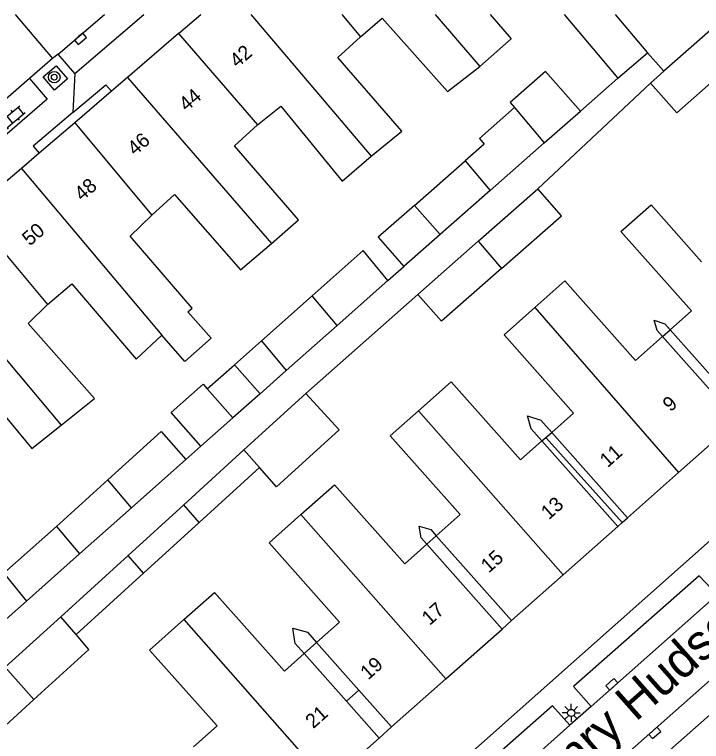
# Model space of a CAD drawing. Extents: x 132994 to 136000, y 393499 to 395512.
# Drawn here: x 133915.7 to 133963.5, y 395449.4 to 395500 of the extents above; entities that cross this region are included whole.
import ezdxf

# ---------------------------------------------------------------- set-up
doc = ezdxf.new("R2010")
doc.units = 0
for name, color, linetype in [('gg-afsc-erfafscheiding', 7, 'Continuous'), ('gg-anno-huisnummerreeks BGT', 7, 'Continuous'), ('gg-anno-openbare ruimte label', 7, 'Continuous'), ('gg-bbg-gedigitaliseerde bebouwing', 7, 'Continuous'), ('gg-bbg-gedigitaliseerde bebouwing onder overbouw', 7, 'Continuous'), ('gg-bbg-gedigitaliseerde bijgebouw', 7, 'Continuous'), ('gg-bbg-gedigitaliseerde overbouw', 7, 'Continuous'), ('gg-bbg-hoofdgebouw', 7, 'Continuous'), ('gg-bbg-luifel en loopbrug', 7, 'Continuous'), ('gg-bbg-pand overbouw', 7, 'Continuous'), ('gg-bbg-tussenscheiding', 7, 'Continuous'), ('gg-bbg-tussenscheiding niveau 01', 7, 'Continuous'), ('gg-knt-verharding', 7, 'Continuous'), ('gg-knt-verharding nz', 7, 'Continuous'), ('gt-grn-weggrens', 7, 'Continuous'), ('gt-symb-boom', 7, 'Continuous'), ('gt-symb-klinker verharding', 7, 'Continuous'), ('gt-symb-kolk', 7, 'Continuous'), ('gt-symb-lichtmast', 7, 'Continuous')]:
    doc.layers.add(name, color=color, linetype=linetype)

# ---------------------------------------------------------------- blocks, each defined once
blk = doc.blocks.new('gt0-BOOM')
at = {"layer": 'gt-symb-boom'}
for radius in [0.4, 0.2]:
    blk.add_circle((0, 0), radius, dxfattribs=at)
blk = doc.blocks.new('gt0-KOLK')
at = {"layer": 'gt-symb-kolk'}
blk.add_lwpolyline([(0, 0), (0.375, 0), (0.375, 0.4), (-0.375, 0.4), (-0.375, 0), (0, 0)], dxfattribs=at)
blk = doc.blocks.new('gt0-KL1')
at = {"layer": 'gt-symb-klinker verharding'}
for p, q in [((-1.15, 0.3), (1.15, 0.3)), ((-1, -0.3), (-1, 0.3)), ((-0.5, 0.3), (-0.5, 0.45)), ((0, -0.3), (0, 0.3)), ((0.5, 0.3), (0.5, 0.45)), ((1, -0.3), (1, 0.3)), ((-1.15, -0.3), (1.15, -0.3)), ((-0.5, -0.45), (-0.5, -0.3)), ((0.5, -0.45), (0.5, -0.3))]:
    blk.add_line(p, q, dxfattribs=at)
blk = doc.blocks.new('gt0-LMAST')
at = {"layer": 'gt-symb-lichtmast'}
for p, q in [((-0.005, 0.246), (-0.005, 0.621)), ((-0.182, 0.173), (-0.447, 0.438)), ((0.172, 0.173), (0.437, 0.438)), ((-0.255, -0.004), (-0.63, -0.004)), ((-0.182, -0.181), (-0.447, -0.446)), ((-0.005, -0.254), (-0.005, -0.629)), ((0.437, -0.446), (0.172, -0.181)), ((0.245, -0.004), (0.62, -0.004))]:
    blk.add_line(p, q, dxfattribs=at)
blk.add_circle((-0.005, -0.004), 0.25, dxfattribs=at)

msp = doc.modelspace()

# ---------------------------------------------------------------- linework, layer by layer
at = {"layer": 'gg-afsc-erfafscheiding'}
for p, q in [((133959.733, 395497.332), (133960.87, 395496.051)), ((133955.062, 395493.281), (133957.653, 395495.58)), ((133959.929, 395495.22), (133952.092, 395487.864)), ((133941.673, 395481.495), (133942.772, 395482.47)), ((133943.746, 395480.522), (133935.966, 395473.62)), ((133927.612, 395469.02), (133928.661, 395469.95)), ((133916.518, 395459.177), (133913.096, 395456.141))]:
    msp.add_line(p, q, dxfattribs=at)
for points in [[(133960.762, 395477.589), (133960.395, 395478.003), (133960.198, 395478.72), (133960.929, 395478.478), (133961.297, 395478.063)], [(133952.386, 395470.316), (133951.633, 395471.165), (133951.384, 395472.071), (133952.31, 395471.766), (133953.063, 395470.917)], [(133944.365, 395463.131), (133943.975, 395463.571), (133943.849, 395464.386), (133944.642, 395464.162), (133945.032, 395463.723)], [(133935.839, 395455.523), (133935.212, 395456.229), (133935.051, 395457.278), (133936.08, 395456.999), (133936.707, 395456.293)]]:
    msp.add_lwpolyline(points, dxfattribs=at)
at = {"layer": 'gg-bbg-gedigitaliseerde bebouwing'}
for p, q in [((133953.93, 395500), (133957.653, 395495.58)), ((133957.487, 395500), (133959.733, 395497.332)), ((133957.653, 395495.58), (133959.733, 395497.332))]:
    msp.add_line(p, q, dxfattribs=at)
for points in [[(133948.788, 395500), (133950.248, 395498.303), (133948.07, 395496.388)], [(133939.751, 395498.453), (133941.278, 395499.739), (133945.816, 395494.648), (133948.07, 395496.388)], [(133940.507, 395490.137), (133942.636, 395491.876), (133938.174, 395497.017), (133939.751, 395498.453)], [(133932.59, 395492.329), (133934.218, 395493.614), (133938.479, 395488.397), (133940.507, 395490.137)], [(133933.563, 395484.073), (133935.45, 395485.701), (133930.988, 395490.867), (133932.59, 395492.329)], [(133925.254, 395486.028), (133926.831, 395487.464), (133931.419, 395482.223), (133933.563, 395484.073)], [(133961.297, 395478.063), (133962.778, 395479.377), (133957.88, 395484.897), (133959.976, 395486.756), (133961.213, 395485.362), (133963.49, 395482.796)], [(133927.755, 395479.299), (133928.038, 395479.55), (133923.727, 395484.566), (133925.254, 395486.028)], [(133951.89, 395479.599), (133953.985, 395481.458), (133958.891, 395475.929), (133960.762, 395477.589)], [(133917.992, 395479.827), (133919.67, 395481.264), (133924.158, 395476.022), (133925.935, 395477.685)], [(133918.934, 395471.424), (133921.254, 395473.276), (133916.641, 395478.492), (133917.992, 395479.827)], [(133927.755, 395479.299), (133929.368, 395477.465), (133927.542, 395475.859), (133925.935, 395477.685)], [(133953.063, 395470.917), (133954.573, 395472.256), (133949.746, 395477.697), (133951.89, 395479.599)], [(133910.832, 395473.476), (133912.56, 395475.014), (133916.897, 395469.797), (133918.934, 395471.424)], [(133943.788, 395472.418), (133946.068, 395474.441), (133950.898, 395468.996), (133952.386, 395470.316)], [(133945.032, 395463.723), (133946.697, 395465.2), (133941.832, 395470.683), (133943.788, 395472.418)], [(133935.618, 395465.193), (133937.961, 395467.271), (133942.837, 395461.775), (133944.365, 395463.131)], [(133936.707, 395456.293), (133938.305, 395457.71), (133933.407, 395463.231), (133935.618, 395465.193)], [(133927.478, 395457.882), (133929.61, 395459.773), (133934.464, 395454.302), (133935.839, 395455.523)], [(133928.133, 395449.023), (133929.779, 395450.483), (133925.092, 395455.765), (133927.478, 395457.882)]]:
    msp.add_lwpolyline(points, dxfattribs=at)
at = {"layer": 'gg-bbg-gedigitaliseerde bebouwing onder overbouw'}
for p, q in [((133966.492, 395472.206), (133961.297, 395478.063)), ((133965.958, 395471.732), (133960.762, 395477.589)), ((133958.337, 395464.971), (133953.063, 395470.917)), ((133957.66, 395464.37), (133952.386, 395470.316)), ((133950.272, 395457.815), (133945.032, 395463.723)), ((133944.365, 395463.131), (133949.609, 395457.227)), ((133939.644, 395452.981), (133936.707, 395456.293)), ((133938.776, 395452.211), (133935.839, 395455.523)), ((133941.925, 395450.41), (133939.644, 395452.981)), ((133941.057, 395449.64), (133938.776, 395452.211))]:
    msp.add_line(p, q, dxfattribs=at)
at = {"layer": 'gg-bbg-gedigitaliseerde bijgebouw'}
for p, q in [((133964.113, 395498.916), (133960.87, 395496.051)), ((133960.87, 395496.051), (133959.929, 395495.22)), ((133952.546, 395491.068), (133955.062, 395493.281)), ((133952.546, 395491.068), (133948.773, 395487.749)), ((133943.522, 395486.716), (133947.037, 395489.808)), ((133947.948, 395484.219), (133952.092, 395487.864)), ((133948.773, 395487.749), (133945.303, 395484.696)), ((133945.303, 395484.696), (133942.772, 395482.47)), ((133943.746, 395480.522), (133947.948, 395484.219)), ((133938.131, 395478.355), (133941.673, 395481.495)), ((133936.403, 395480.427), (133932.867, 395477.289)), ((133934.588, 395475.215), (133938.131, 395478.355)), ((133932.867, 395477.289), (133934.588, 395475.215)), ((133929.103, 395473.949), (133930.985, 395475.619)), ((133930.985, 395475.619), (133932.774, 395473.603)), ((133932.774, 395473.603), (133930.882, 395471.921)), ((133931.653, 395469.692), (133935.966, 395473.62)), ((133928.661, 395469.95), (133930.882, 395471.921)), ((133927.471, 395465.882), (133931.653, 395469.692)), ((133923.83, 395465.665), (133927.612, 395469.02)), ((133932.733, 395468.467), (133928.544, 395464.651)), ((133922.179, 395467.607), (133918.606, 395464.353)), ((133920.219, 395462.461), (133923.83, 395465.665)), ((133923.597, 395462.354), (133927.471, 395465.882)), ((133928.544, 395464.651), (133924.668, 395461.121)), ((133916.518, 395459.177), (133920.219, 395462.461)), ((133918.905, 395458.08), (133923.597, 395462.354)), ((133924.668, 395461.121), (133919.972, 395456.844)), ((133915.049, 395454.568), (133918.905, 395458.08)), ((133917.041, 395452.323), (133911.658, 395447.42))]:
    msp.add_line(p, q, dxfattribs=at)
for points in [[(133959.929, 395495.22), (133961.76, 395493.147), (133965.926, 395496.827)], [(133955.062, 395493.281), (133952.637, 395496.039), (133950.173, 395493.872), (133950.483, 395493.519)], [(133950.483, 395493.519), (133948.031, 395491.362), (133948.368, 395490.979), (133947.037, 395489.808)], [(133949.561, 395482.327), (133953.734, 395485.998), (133952.092, 395487.864)], [(133943.522, 395486.716), (133940.994, 395484.492), (133942.772, 395482.47)], [(133941.673, 395481.495), (133939.939, 395483.564), (133936.403, 395480.427)], [(133949.561, 395482.327), (133945.388, 395478.656), (133943.746, 395480.522)], [(133928.661, 395469.95), (133926.594, 395472.307), (133928.826, 395474.265), (133929.103, 395473.949)], [(133935.966, 395473.62), (133938.268, 395471.093), (133933.914, 395467.127), (133932.733, 395468.467)], [(133922.179, 395467.607), (133925.887, 395470.985), (133927.612, 395469.02)], [(133918.606, 395464.353), (133914.945, 395461.104), (133916.518, 395459.177)], [(133917.041, 395452.323), (133920.867, 395455.808), (133919.972, 395456.844)]]:
    msp.add_lwpolyline(points, dxfattribs=at)
at = {"layer": 'gg-bbg-gedigitaliseerde overbouw'}
for p, q in [((133960.762, 395477.589), (133961.297, 395478.063)), ((133952.656, 395470.556), (133953.063, 395470.917)), ((133952.386, 395470.316), (133952.656, 395470.556)), ((133944.365, 395463.131), (133945.032, 395463.723)), ((133935.839, 395455.523), (133936.707, 395456.293))]:
    msp.add_line(p, q, dxfattribs=at)
at = {"layer": 'gg-bbg-hoofdgebouw'}
for p, q in [((133927.106, 395498.672), (133928.653, 395500)), ((133927.106, 395498.672), (133923.552, 395495.621)), ((133923.552, 395495.621), (133922.434, 395494.661)), ((133922.434, 395494.661), (133919.881, 395492.47)), ((133919.881, 395492.47), (133917.406, 395490.346)), ((133917.406, 395490.346), (133916.18, 395489.294)), ((133916.18, 395489.294), (133914.929, 395488.22)), ((133961.885, 395468.118), (133965.958, 395471.732)), ((133958.337, 395464.971), (133961.885, 395468.118)), ((133953.856, 395460.995), (133957.66, 395464.37)), ((133950.272, 395457.815), (133953.856, 395460.995)), ((133945.696, 395453.755), (133949.609, 395457.227)), ((133941.925, 395450.41), (133945.696, 395453.755)), ((133937.511, 395446.493), (133941.057, 395449.64))]:
    msp.add_line(p, q, dxfattribs=at)
at = {"layer": 'gg-bbg-luifel en loopbrug'}
for p, q in [((133930.985, 395475.619), (133932.867, 395477.289)), ((133932.774, 395473.603), (133934.588, 395475.215))]:
    msp.add_line(p, q, dxfattribs=at)
at = {"layer": 'gg-bbg-pand overbouw'}
for p, q in [((133957.66, 395464.37), (133957.968, 395464.643)), ((133957.968, 395464.643), (133958.337, 395464.971)), ((133949.609, 395457.227), (133950.272, 395457.815)), ((133941.925, 395450.41), (133941.057, 395449.64))]:
    msp.add_line(p, q, dxfattribs=at)
at = {"layer": 'gg-bbg-tussenscheiding'}
for p, q in [((133932.134, 395500), (133940.507, 395490.137)), ((133938.467, 395500), (133939.751, 395498.453)), ((133944.95, 395500), (133948.07, 395496.388)), ((133927.106, 395498.672), (133932.59, 395492.329)), ((133923.552, 395495.621), (133933.563, 395484.073)), ((133950.483, 395493.519), (133952.546, 395491.068)), ((133919.881, 395492.47), (133925.254, 395486.028)), ((133947.037, 395489.808), (133948.773, 395487.749)), ((133916.18, 395489.294), (133925.935, 395477.685)), ((133943.522, 395486.716), (133945.303, 395484.696)), ((133912.607, 395486.227), (133917.992, 395479.827)), ((133947.948, 395484.219), (133949.561, 395482.327)), ((133909.057, 395483.18), (133918.934, 395471.424)), ((133938.131, 395478.355), (133936.403, 395480.427)), ((133951.89, 395479.599), (133961.885, 395468.118)), ((133929.103, 395473.949), (133930.882, 395471.921)), ((133943.788, 395472.418), (133953.856, 395460.995)), ((133932.733, 395468.467), (133931.653, 395469.692)), ((133923.83, 395465.665), (133922.179, 395467.607)), ((133928.544, 395464.651), (133927.471, 395465.882)), ((133935.618, 395465.193), (133945.696, 395453.755)), ((133918.606, 395464.353), (133920.219, 395462.461)), ((133924.668, 395461.121), (133923.597, 395462.354)), ((133919.972, 395456.844), (133918.905, 395458.08)), ((133927.478, 395457.882), (133937.511, 395446.493)), ((133917.041, 395452.323), (133915.049, 395454.568))]:
    msp.add_line(p, q, dxfattribs=at)
at = {"layer": 'gg-bbg-tussenscheiding niveau 01'}
for p, q in [((133952.656, 395470.556), (133957.968, 395464.643)), ((133938.776, 395452.211), (133939.644, 395452.981))]:
    msp.add_line(p, q, dxfattribs=at)
at = {"layer": 'gg-knt-verharding'}
for p, q in [((133915.728, 395500), (133918.336, 395496.936)), ((133919.876, 395495.907), (133924.698, 395500)), ((133918.728, 395497.253), (133918.336, 395496.936)), ((133919.876, 395495.907), (133918.728, 395497.253)), ((133918.336, 395496.936), (133916.732, 395495.539)), ((133916.732, 395495.539), (133912.193, 395491.586)), ((133955.803, 395451.836), (133954.334, 395450.536))]:
    msp.add_line(p, q, dxfattribs=at)
for points in [[(133917.689, 395495.664), (133918.582, 395496.44), (133919.374, 395495.521), (133918.481, 395494.745), (133917.689, 395495.664)], [(133916.732, 395495.539), (133917.97, 395494.118), (133913.419, 395490.178), (133912.193, 395491.586)], [(133919.752, 395493.18), (133922.043, 395495.116), (133922.434, 395494.661)], [(133919.752, 395493.18), (133916.982, 395490.839), (133917.406, 395490.346)], [(133973.38, 395471.66), (133937.03, 395439.35), (133936.85, 395439.62)], [(133974.359, 395462.757), (133975.509, 395461.374), (133947.242, 395436.401), (133946.075, 395437.746)], [(133964.584, 395459.604), (133963.332, 395460.927), (133954.585, 395453.225), (133955.803, 395451.836)], [(133954.334, 395450.536), (133953.123, 395451.87), (133942.147, 395442.209), (133943.367, 395440.834)]]:
    msp.add_lwpolyline(points, dxfattribs=at)
at = {"layer": 'gg-knt-verharding nz'}
for p, q in [((133918.728, 395497.253), (133921.95, 395500)), ((133974.359, 395462.757), (133946.075, 395437.746)), ((133964.584, 395459.604), (133955.803, 395451.836)), ((133954.334, 395450.536), (133943.367, 395440.834))]:
    msp.add_line(p, q, dxfattribs=at)
at = {"layer": 'gt-grn-weggrens'}
msp.add_line((133919.876, 395495.907), (133919.752, 395493.18), dxfattribs=at)

# ---------------------------------------------------------------- block references
at = {"layer": 'gt-symb-boom'}
msp.add_blockref('gt0-BOOM', (133918.455, 395495.642), dxfattribs=at)
at = {"layer": 'gt-symb-klinker verharding', "rotation": 39.56350868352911}
msp.add_blockref('gt0-KL1', (133915.362, 395492.685), dxfattribs=at)
at = {"layer": 'gt-symb-kolk'}
for p, rotation in [((133920.152, 395498.464), -139.62237023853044), ((133957.375, 395453.227), 41.51461925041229), ((133960.098, 395450.144), -138.4853807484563)]:
    msp.add_blockref('gt0-KOLK', p, dxfattribs=dict(at, rotation=rotation))
at = {"layer": 'gt-symb-lichtmast'}
msp.add_blockref('gt0-LMAST', (133954.427, 395451.388), dxfattribs=at)

# ---------------------------------------------------------------- texts
at = {"layer": 'gg-anno-huisnummerreeks BGT'}
for s, rotation, p in [('42', 40.6, (133931.188, 395496.245)), ('44', 40.6, (133927.656, 395493.213)), ('46', 40.6, (133924.072, 395490.136)), ('48', 40.6, (133920.385, 395486.972)), ('50', 40.6, (133916.749, 395483.851)), ('9', 41.6, (133961.326, 395472.3)), ('11', 41.6, (133956.953, 395468.421)), ('13', 41.6, (133952.858, 395464.788)), ('15', 41.6, (133948.679, 395461.08)), ('17', 41.6, (133944.569, 395457.433)), ('19', 41.6, (133940.296, 395453.643)), ('21', 41.6, (133936.474, 395450.251))]:
    msp.add_text(s, height=1, rotation=rotation, dxfattribs=at).set_placement(p)
at = {"layer": 'gg-anno-openbare ruimte label'}
msp.add_text('Henry Hudsonstraat', height=2.5, rotation=41.5, dxfattribs=at).set_placement((133951.532, 395444.201))

doc.saveas('drawing.dxf')
